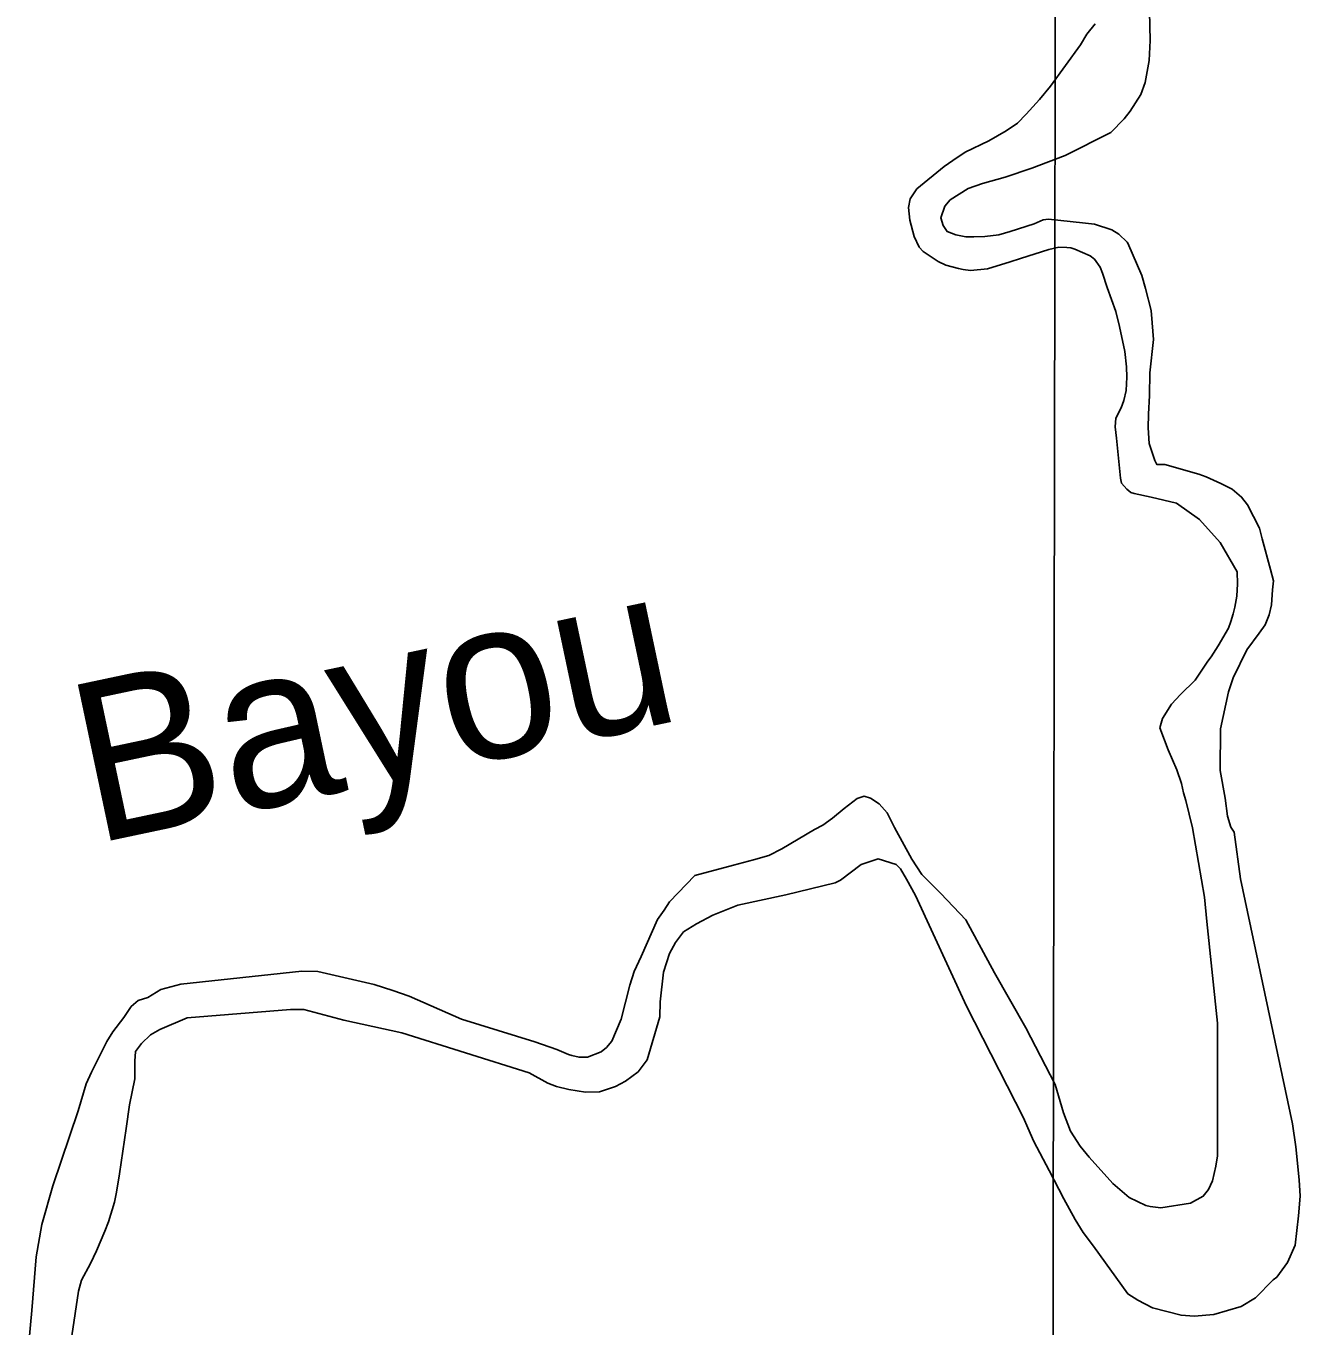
# Model space of a CAD drawing. Extents: x 3192986 to 3230865, y 867483 to 892886.
# Drawn here: x 3222585 to 3223512, y 876880 to 877826 of the extents above; entities that cross this region are included whole.
import ezdxf

# ---------------------------------------------------------------- set-up
doc = ezdxf.new("R2010")
doc.units = 0
for name, color, linetype in [('V-GRID-MAJR', 7, 'Continuous'), ('V-RIVR-IDEN', 7, 'Continuous'), ('V-SITE-VEGE', 7, 'Continuous'), ('V-TOPO-SHOR', 7, 'Continuous')]:
    doc.layers.add(name, color=color, linetype=linetype)

msp = doc.modelspace()

# ---------------------------------------------------------------- linework, layer by layer
at = {"layer": 'V-GRID-MAJR'}
msp.add_spline([(3223326.22, 872871.45), (3223335.92, 878932.17), (3223345.61, 884994.83), (3223355.31, 891057.54), (3223355.32, 891059.44)], degree=3, dxfattribs=at)
at = {"layer": 'V-SITE-VEGE'}
for p, q in [((3223402.63, 877836.68), (3223403.02, 877815.41)), ((3223403.02, 877815.41), (3223402.28, 877800.95)), ((3223402.28, 877800.95), (3223399.35, 877785.03)), ((3223399.35, 877785.03), (3223396.1, 877776.14)), ((3223396.1, 877776.14), (3223388.49, 877764.16)), ((3223383.98, 877758.46), (3223374.33, 877748.65)), ((3223388.49, 877764.16), (3223383.98, 877758.46)), ((3223374.33, 877748.65), (3223341.11, 877731.78)), ((3223341.11, 877731.78), (3223316.79, 877722.51)), ((3223316.79, 877722.51), (3223297.44, 877715.93)), ((3223280.86, 877711.42), (3223270.49, 877707.81)), ((3223297.44, 877715.93), (3223280.86, 877711.42)), ((3223257.39, 877699.55), (3223253.46, 877694.86)), ((3223270.49, 877707.81), (3223257.39, 877699.55)), ((3223253.46, 877694.86), (3223250.61, 877686.38)), ((3223250.61, 877686.38), (3223252.31, 877680.99)), ((3223252.31, 877680.99), (3223255.2, 877676.63)), ((3223301.17, 877676.46), (3223318.53, 877682.2)), ((3223318.53, 877682.2), (3223325.1, 877684.93)), ((3223325.1, 877684.93), (3223329.11, 877685.4)), ((3223329.11, 877685.4), (3223353.85, 877682.84)), ((3223353.85, 877682.84), (3223362.49, 877681.79)), ((3223362.49, 877681.79), (3223375.01, 877677.8)), ((3223255.2, 877676.63), (3223261.47, 877674.13)), ((3223261.47, 877674.13), (3223268.72, 877672.66)), ((3223268.72, 877672.66), (3223274.54, 877672.56)), ((3223274.54, 877672.56), (3223282.57, 877672.91)), ((3223282.57, 877672.91), (3223292.79, 877674.1)), ((3223292.79, 877674.1), (3223301.17, 877676.46)), ((3223375.01, 877677.8), (3223380.29, 877674.49)), ((3223380.29, 877674.49), (3223386.21, 877668.77)), ((3223386.21, 877668.77), (3223386.83, 877667.98)), ((3223386.83, 877667.98), (3223396.9, 877644.48)), ((3223396.9, 877644.48), (3223399.68, 877635.1)), ((3223399.68, 877635.1), (3223403.78, 877618.91)), ((3223403.78, 877618.91), (3223404.35, 877610.09)), ((3223404.35, 877610.09), (3223405.37, 877597.86)), ((3223405.37, 877597.86), (3223402.8, 877573.74)), ((3223402.8, 877573.74), (3223402.5, 877557.27)), ((3223402.5, 877557.27), (3223401.74, 877543.61)), ((3223401.74, 877543.61), (3223401.52, 877533.77)), ((3223401.52, 877533.77), (3223402.33, 877522.34)), ((3223402.33, 877522.34), (3223406.37, 877509.97)), ((3223406.37, 877509.97), (3223407.83, 877506.98)), ((3223407.83, 877506.98), (3223413.65, 877507.09)), ((3223413.65, 877507.09), (3223438.47, 877499.92)), ((3223438.47, 877499.92), (3223443.72, 877498)), ((3223443.72, 877498), (3223454.45, 877493.18)), ((3223454.45, 877493.18), (3223462.75, 877489.12)), ((3223462.75, 877489.12), (3223469.48, 877483.22)), ((3223469.48, 877483.22), (3223473.8, 877477.68)), ((3223473.8, 877477.68), (3223482.54, 877460.57)), ((3223482.54, 877460.57), (3223484.49, 877452.98)), ((3223484.49, 877452.98), (3223490.52, 877430.61)), ((3223490.52, 877430.61), (3223492.88, 877422.22)), ((3223491.99, 877415.78), (3223491.38, 877404.93)), ((3223492.88, 877422.22), (3223491.99, 877415.78)), ((3223489.71, 877397.48), (3223486.63, 877390.4)), ((3223491.38, 877404.93), (3223489.71, 877397.48)), ((3223486.63, 877390.4), (3223482.33, 877384.3)), ((3223482.33, 877384.3), (3223473.31, 877372.09)), ((3223473.31, 877372.09), (3223463.45, 877351.63)), ((3223463.45, 877351.63), (3223460.02, 877341.54)), ((3223460.02, 877341.54), (3223454.09, 877314.73)), ((3223454.09, 877314.73), (3223454.04, 877284.22)), ((3223454.04, 877284.22), (3223457.62, 877264.21)), ((3223457.62, 877264.21), (3223459.26, 877251)), ((3223459.26, 877251), (3223461.81, 877243.01)), ((3223461.81, 877243.01), (3223464.09, 877239.44)), ((3223464.09, 877239.44), (3223468.72, 877205.4)), ((3223205.11, 877220.07), (3223192.54, 877215.83)), ((3223218.03, 877215.89), (3223205.11, 877220.07)), ((3223192.54, 877215.83), (3223177.49, 877204.51)), ((3223221.3, 877212.74), (3223218.03, 877215.89)), ((3223225.65, 877205.19), (3223221.3, 877212.74)), ((3223173.71, 877202.64), (3223137.74, 877193.76)), ((3223177.49, 877204.51), (3223173.71, 877202.64)), ((3223232.09, 877193.26), (3223225.65, 877205.19)), ((3223468.72, 877205.4), (3223506.69, 877027.25)), ((3223137.74, 877193.76), (3223102.95, 877186.29)), ((3223269.29, 877112.85), (3223232.09, 877193.26)), ((3223084.62, 877179.14), (3223072.69, 877172.7)), ((3223102.95, 877186.29), (3223084.62, 877179.14)), ((3223072.69, 877172.7), (3223063.36, 877166.91)), ((3223063.36, 877166.91), (3223057.48, 877159.17)), ((3223053.01, 877151.26), (3223048.64, 877137.53)), ((3223057.48, 877159.17), (3223053.01, 877151.26)), ((3223048.64, 877137.53), (3223046.22, 877116.01)), ((3223046.22, 877116.01), (3223046.02, 877104.97)), ((3223310.71, 877031.51), (3223269.29, 877112.85)), ((3222702, 877104.32), (3222682.08, 877095.93)), ((3222777.16, 877110.51), (3222702, 877104.32)), ((3222786.99, 877110.49), (3222777.16, 877110.51)), ((3222816.04, 877102.59), (3222786.99, 877110.49)), ((3222858.36, 877093.32), (3222816.04, 877102.59)), ((3223046.02, 877104.97), (3223036.96, 877073.69)), ((3222682.08, 877095.93), (3222675.32, 877091.99)), ((3222951.02, 877064.3), (3222858.36, 877093.32)), ((3222668.81, 877085.65), (3222664.51, 877079.75)), ((3222675.32, 877091.99), (3222668.81, 877085.65)), ((3222664.51, 877079.75), (3222664.03, 877072.72)), ((3222664.03, 877072.72), (3222663.86, 877060.07)), ((3223030.29, 877065.14), (3223021.18, 877058.15)), ((3223036.96, 877073.69), (3223030.29, 877065.14)), ((3222663.86, 877060.07), (3222659.99, 877041.13)), ((3222964.61, 877056.72), (3222951.02, 877064.3)), ((3222970.87, 877054.42), (3222964.61, 877056.72)), ((3223021.18, 877058.15), (3223013.83, 877054.4)), ((3222979.94, 877052.18), (3222970.87, 877054.42)), ((3222992.02, 877050.19), (3222979.94, 877052.18)), ((3223002.25, 877050.58), (3222992.02, 877050.19)), ((3223013.83, 877054.4), (3223002.25, 877050.58)), ((3222659.99, 877041.13), (3222657.7, 877023.83)), ((3223314.05, 877024.34), (3223310.71, 877031.51)), ((3223506.69, 877027.25), (3223509.01, 877010.43)), ((3222657.7, 877023.83), (3222652.68, 876990.82)), ((3223318.25, 877014.39), (3223314.05, 877024.34)), ((3223329.47, 876993.31), (3223318.25, 877014.39)), ((3223509.01, 877010.43), (3223511.45, 876986.39)), ((3222652.68, 876990.82), (3222650.51, 876977.53)), ((3223340.08, 876972.63), (3223329.47, 876993.31)), ((3223511.45, 876986.39), (3223512.07, 876974.56)), ((3222649.04, 876970.28), (3222644.68, 876955.95)), ((3222650.51, 876977.53), (3222649.04, 876970.28)), ((3223348.39, 876957.53), (3223340.08, 876972.63)), ((3223512.07, 876974.56), (3223510.92, 876960.29)), ((3222644.68, 876955.95), (3222642.2, 876949.08)), ((3223354.18, 876948.2), (3223348.39, 876957.53)), ((3223510.92, 876960.29), (3223508.5, 876938.97)), ((3222642.2, 876949.08), (3222636.03, 876934.91)), ((3223361.79, 876938.3), (3223354.18, 876948.2)), ((3222636.03, 876934.91), (3222631.58, 876925.6)), ((3223386.71, 876903.43), (3223361.79, 876938.3)), ((3223508.5, 876938.97), (3223502.92, 876926.22)), ((3222631.58, 876925.6), (3222625.18, 876913.44)), ((3223502.92, 876926.22), (3223495.28, 876915.64)), ((3222625.18, 876913.44), (3222622.92, 876905.37)), ((3223492.51, 876913.58), (3223479.7, 876900.5)), ((3223495.28, 876915.64), (3223492.51, 876913.58)), ((3222622.92, 876905.37), (3222618.1, 876872.97)), ((3223394.02, 876898.94), (3223386.71, 876903.43)), ((3223404.76, 876893.32), (3223394.02, 876898.94)), ((3223479.7, 876900.5), (3223469.17, 876894.29)), ((3223425.53, 876887.88), (3223404.76, 876893.32)), ((3223434.98, 876887.24), (3223425.53, 876887.88)), ((3223449.4, 876888.51), (3223434.98, 876887.24)), ((3223469.17, 876894.29), (3223449.4, 876888.51))]:
    msp.add_line(p, q, dxfattribs=at)
for points in [[(3223381.32, 877497.07), (3223378.58, 877526.12), (3223377.43, 877534.33), (3223378.11, 877540.57), (3223381.99, 877548.26), (3223383.9, 877553.52), (3223385.57, 877560.78), (3223386, 877570.42), (3223385.86, 877578.04), (3223384.45, 877589.26), (3223380.71, 877607.45), (3223377.9, 877618.24), (3223371.76, 877635.79), (3223368.36, 877646.17), (3223366.48, 877650.55), (3223362.56, 877656.3), (3223359.3, 877658.85), (3223348.17, 877663.67), (3223345.15, 877664.62), (3223342.33, 877664.97), (3223336.5, 877665.06), (3223329.31, 877663.32), (3223308.55, 877656.92), (3223300.97, 877654.38), (3223284.6, 877649.26), (3223272.18, 877648.23), (3223266.95, 877648.94), (3223263.52, 877649.68), (3223254.24, 877652.12), (3223248.78, 877654.63), (3223237.8, 877662.06), (3223234.74, 877665.21), (3223231.19, 877672.77), (3223228.16, 877684.77), (3223227.19, 877693.98), (3223228.28, 877700.22), (3223233.16, 877707.54), (3223252.94, 877723.76), (3223259.28, 877728.29), (3223268.4, 877734.27), (3223285.52, 877742.41), (3223298.23, 877749.67), (3223306.36, 877755.24), (3223312.66, 877761.78), (3223322.5, 877772.59), (3223330.35, 877782.37), (3223352.29, 877812.28), (3223356.96, 877820.19), (3223363.05, 877827.53)], [(3222632.26, 877064.72), (3222643.5, 877087), (3222647.99, 877094.11), (3222655.82, 877104.69), (3222661.3, 877112.61), (3222666.44, 877116.92), (3222673.43, 877119.06), (3222682.96, 877124.85), (3222697.34, 877128.73), (3222785.48, 877138.36), (3222797.13, 877137.97), (3222838.24, 877128.68), (3222851.77, 877124.31), (3222863.69, 877120.12), (3222901.73, 877103.34), (3222955.02, 877086.85), (3222971.18, 877081.33), (3222979.68, 877077.67), (3222982.1, 877076.91), (3222987.35, 877075.6), (3222993.37, 877075.71), (3223003.33, 877079.7), (3223007.29, 877082.79), (3223011.02, 877087.47), (3223017.95, 877103.46), (3223024.13, 877128.06), (3223027.36, 877137.95), (3223032.37, 877149.08), (3223044.33, 877175.79), (3223049.22, 877182.71), (3223053.13, 877188.8), (3223071.45, 877207.8), (3223099.81, 877215.54), (3223114.2, 877219.22), (3223125.38, 877222.43), (3223134.92, 877227.42), (3223158.55, 877241.3), (3223164.72, 877244.43), (3223171.85, 877249.57), (3223180.15, 877256.75), (3223189.66, 877263.95), (3223194.84, 877265.65), (3223199.49, 877264.13), (3223205.79, 877260.03), (3223211.52, 877253.51), (3223216.94, 877242.77), (3223229.4, 877219.71), (3223236.83, 877208.61), (3223250.73, 877194.81), (3223268.74, 877175.67), (3223289.72, 877137.11), (3223312.53, 877096.98), (3223333.95, 877055.82), (3223339.95, 877035.25), (3223345.01, 877021.9), (3223352.03, 877010.98), (3223358.6, 877002.88), (3223375.81, 876983.72), (3223387.64, 876973.5), (3223399.79, 876967.9), (3223403.02, 876966.95), (3223410.66, 876966.09), (3223432.28, 876969.49), (3223441.62, 876974.48), (3223445.54, 876979.37), (3223448.44, 876985.64), (3223450.85, 876996.32), (3223452.12, 877003.98), (3223451.96, 877100.52), (3223444.2, 877174.45), (3223442.47, 877192.08), (3223433.93, 877242.51), (3223428.94, 877262.49), (3223427.24, 877268.08), (3223425.71, 877274.87), (3223422.31, 877284.85), (3223416.03, 877299.39), (3223410.12, 877315.33), (3223412, 877322.19), (3223418.44, 877332.55), (3223425.13, 877339.7), (3223435.78, 877350.13), (3223444.96, 877363.94), (3223447.32, 877367), (3223452.38, 877375.12), (3223459.98, 877387.9), (3223461.7, 877392.75), (3223463.41, 877398.2), (3223464.72, 877403.24), (3223465.98, 877411.1), (3223466.62, 877420.14), (3223466.26, 877428.76), (3223454.03, 877450.22), (3223438.87, 877467), (3223422.2, 877478.74), (3223403.65, 877483.22), (3223391.36, 877485.81), (3223388.93, 877486.57), (3223386.08, 877489.13), (3223382.19, 877493.27), (3223381.32, 877497.07)], [(3222584.7, 876844.26), (3222588.85, 876891.5), (3222592.16, 876930.5), (3222596.14, 876953.86), (3222604.26, 876982.11), (3222622.74, 877036.64), (3222628.6, 877056.42), (3222632.26, 877064.72)]]:
    msp.add_lwpolyline(points, dxfattribs=at)
at = {"layer": 'V-TOPO-SHOR'}
for points in [[(3223492.51, 876913.58), (3223495.28, 876915.64), (3223502.92, 876926.22), (3223508.5, 876938.97), (3223510.92, 876960.29), (3223512.07, 876974.56), (3223511.45, 876986.39), (3223509.01, 877010.43), (3223506.69, 877027.25), (3223468.72, 877205.4), (3223464.09, 877239.44), (3223461.81, 877243.01), (3223459.26, 877251), (3223457.62, 877264.21), (3223454.04, 877284.22), (3223454.09, 877314.73), (3223460.02, 877341.54), (3223463.45, 877351.63), (3223473.31, 877372.09), (3223482.33, 877384.3), (3223486.63, 877390.4), (3223489.71, 877397.48), (3223491.38, 877404.93), (3223491.99, 877415.78), (3223492.88, 877422.22), (3223490.52, 877430.61), (3223484.49, 877452.98), (3223482.54, 877460.57), (3223473.8, 877477.68), (3223469.48, 877483.22), (3223462.75, 877489.12), (3223454.45, 877493.18), (3223443.72, 877498), (3223438.47, 877499.92), (3223413.65, 877507.09), (3223407.83, 877506.98), (3223406.37, 877509.97), (3223402.33, 877522.34), (3223401.52, 877533.77), (3223401.74, 877543.61), (3223402.5, 877557.27), (3223402.8, 877573.74), (3223405.37, 877597.87), (3223404.35, 877610.09), (3223403.78, 877618.91), (3223399.68, 877635.1), (3223396.9, 877644.48), (3223386.83, 877667.98), (3223386.21, 877668.77), (3223380.29, 877674.49), (3223375.01, 877677.8), (3223362.49, 877681.79), (3223353.85, 877682.84), (3223329.11, 877685.4), (3223325.1, 877684.93), (3223318.53, 877682.2), (3223301.17, 877676.46), (3223292.78, 877674.1), (3223282.57, 877672.91), (3223274.54, 877672.56), (3223268.72, 877672.66), (3223261.47, 877674.13), (3223255.2, 877676.63), (3223252.31, 877680.99), (3223250.61, 877686.38), (3223253.46, 877694.86), (3223257.39, 877699.55), (3223270.49, 877707.82), (3223280.86, 877711.42), (3223297.44, 877715.93), (3223316.79, 877722.51), (3223341.11, 877731.78), (3223374.33, 877748.65), (3223383.98, 877758.46), (3223388.49, 877764.16), (3223396.1, 877776.14), (3223399.35, 877785.03), (3223402.28, 877800.94), (3223403.02, 877815.41), (3223402.63, 877836.68)], [(3223387.64, 876973.5), (3223399.79, 876967.9), (3223403.02, 876966.95), (3223410.66, 876966.09), (3223432.28, 876969.49), (3223441.62, 876974.48), (3223445.54, 876979.37), (3223448.44, 876985.64), (3223450.85, 876996.33), (3223452.12, 877003.98), (3223451.97, 877100.52), (3223444.2, 877174.45), (3223442.47, 877192.08), (3223433.93, 877242.51), (3223428.95, 877262.49), (3223427.24, 877268.08), (3223425.71, 877274.87), (3223422.31, 877284.85), (3223416.03, 877299.39), (3223410.12, 877315.33), (3223412, 877322.19), (3223418.44, 877332.55), (3223425.13, 877339.7), (3223435.78, 877350.13), (3223444.96, 877363.94), (3223447.31, 877367), (3223452.38, 877375.12), (3223459.98, 877387.9), (3223461.7, 877392.75), (3223463.41, 877398.2), (3223464.72, 877403.24), (3223465.98, 877411.1), (3223466.62, 877420.14), (3223466.26, 877428.76), (3223454.03, 877450.22), (3223438.87, 877467), (3223422.2, 877478.74), (3223403.65, 877483.22), (3223391.36, 877485.81), (3223388.93, 877486.57), (3223386.08, 877489.13), (3223382.19, 877493.27), (3223381.32, 877497.07), (3223378.58, 877526.12), (3223377.43, 877534.33), (3223378.11, 877540.57), (3223381.99, 877548.26), (3223383.9, 877553.52), (3223385.57, 877560.78), (3223386, 877570.42), (3223385.86, 877578.04), (3223384.45, 877589.26), (3223380.71, 877607.45), (3223377.9, 877618.24), (3223371.76, 877635.79), (3223368.36, 877646.17), (3223366.48, 877650.55), (3223362.56, 877656.3), (3223359.3, 877658.85), (3223348.17, 877663.67), (3223345.15, 877664.62), (3223342.33, 877664.97), (3223336.5, 877665.06), (3223329.31, 877663.32), (3223308.55, 877656.92), (3223300.97, 877654.38), (3223284.6, 877649.26), (3223272.18, 877648.23), (3223266.95, 877648.94), (3223263.52, 877649.68), (3223254.24, 877652.12), (3223248.78, 877654.63), (3223237.8, 877662.06), (3223234.74, 877665.21), (3223231.19, 877672.78), (3223228.16, 877684.77), (3223227.19, 877693.98), (3223228.28, 877700.22), (3223233.16, 877707.54), (3223252.94, 877723.76), (3223259.28, 877728.29), (3223268.4, 877734.27), (3223285.52, 877742.41), (3223298.23, 877749.67), (3223306.36, 877755.24), (3223312.66, 877761.78), (3223322.5, 877772.59), (3223330.35, 877782.37), (3223352.29, 877812.28), (3223356.96, 877820.19), (3223363.05, 877827.53)], [(3222584.69, 876844.26), (3222588.85, 876891.5), (3222592.16, 876930.5), (3222596.14, 876953.86), (3222604.26, 876982.11), (3222622.74, 877036.64), (3222628.6, 877056.42), (3222632.26, 877064.72), (3222643.5, 877087), (3222647.99, 877094.11), (3222655.82, 877104.69), (3222661.3, 877112.61), (3222666.44, 877116.92), (3222673.43, 877119.06), (3222682.96, 877124.85), (3222697.34, 877128.73), (3222785.48, 877138.36), (3222797.13, 877137.97), (3222838.24, 877128.68), (3222851.77, 877124.31), (3222863.69, 877120.12), (3222901.73, 877103.34), (3222955.02, 877086.85), (3222971.18, 877081.33), (3222979.68, 877077.67), (3222982.1, 877076.91), (3222987.35, 877075.6), (3222993.37, 877075.71), (3223003.33, 877079.7), (3223007.29, 877082.79), (3223011.02, 877087.47), (3223017.95, 877103.46), (3223024.13, 877128.06), (3223027.36, 877137.95), (3223032.37, 877149.08), (3223044.33, 877175.79), (3223049.22, 877182.71), (3223053.13, 877188.8), (3223071.45, 877207.8), (3223099.81, 877215.54), (3223114.2, 877219.22), (3223125.38, 877222.43), (3223134.92, 877227.42), (3223158.55, 877241.3), (3223164.72, 877244.43), (3223171.85, 877249.57), (3223180.15, 877256.75), (3223189.66, 877263.95), (3223194.84, 877265.65), (3223199.49, 877264.13), (3223205.79, 877260.03), (3223211.52, 877253.51), (3223216.94, 877242.77), (3223229.4, 877219.71), (3223236.83, 877208.61), (3223250.73, 877194.81), (3223268.74, 877175.67), (3223289.72, 877137.11), (3223312.53, 877096.98), (3223333.95, 877055.82), (3223339.95, 877035.25), (3223345.01, 877021.9), (3223352.03, 877010.98), (3223358.6, 877002.88), (3223375.81, 876983.72), (3223387.64, 876973.5)], [(3222618.09, 876872.97), (3222622.92, 876905.37), (3222625.18, 876913.44), (3222631.58, 876925.6), (3222636.03, 876934.91), (3222642.2, 876949.08), (3222644.68, 876955.95), (3222649.04, 876970.28), (3222650.51, 876977.53), (3222652.68, 876990.82), (3222657.7, 877023.83), (3222659.99, 877041.13), (3222663.86, 877060.07), (3222664.03, 877072.72), (3222664.51, 877079.75), (3222668.81, 877085.65), (3222675.32, 877091.99), (3222682.08, 877095.93), (3222702, 877104.32), (3222777.16, 877110.51), (3222786.99, 877110.49), (3222816.04, 877102.59), (3222858.36, 877093.32), (3222951.02, 877064.3), (3222964.61, 877056.72), (3222970.87, 877054.42), (3222979.94, 877052.18), (3222992.02, 877050.19), (3223002.25, 877050.58), (3223013.83, 877054.4), (3223021.18, 877058.15), (3223030.29, 877065.14), (3223036.96, 877073.69), (3223046.02, 877104.97), (3223046.22, 877116.01), (3223048.64, 877137.53), (3223053.01, 877151.26), (3223057.48, 877159.17), (3223063.36, 877166.91), (3223072.69, 877172.7), (3223084.62, 877179.14), (3223102.95, 877186.29), (3223137.74, 877193.76), (3223173.71, 877202.64), (3223177.49, 877204.51), (3223192.54, 877215.83), (3223205.11, 877220.07), (3223218.03, 877215.89), (3223221.3, 877212.74), (3223225.65, 877205.19), (3223232.09, 877193.26), (3223269.29, 877112.85), (3223310.71, 877031.51), (3223314.05, 877024.34), (3223318.25, 877014.39), (3223329.47, 876993.31), (3223340.08, 876972.63), (3223348.39, 876957.53), (3223354.18, 876948.2), (3223361.79, 876938.3), (3223386.71, 876903.43), (3223394.02, 876898.94), (3223404.76, 876893.32), (3223425.53, 876887.88), (3223434.98, 876887.24), (3223449.4, 876888.51), (3223469.17, 876894.29), (3223479.7, 876900.5), (3223492.51, 876913.58)]]:
    msp.add_lwpolyline(points, dxfattribs=at)

# ---------------------------------------------------------------- texts
at = {"layer": 'V-RIVR-IDEN'}
msp.add_text('Bayou', height=116, rotation=11.94421, dxfattribs=at).set_placement((3222634, 877230.71))

doc.saveas('drawing.dxf')
